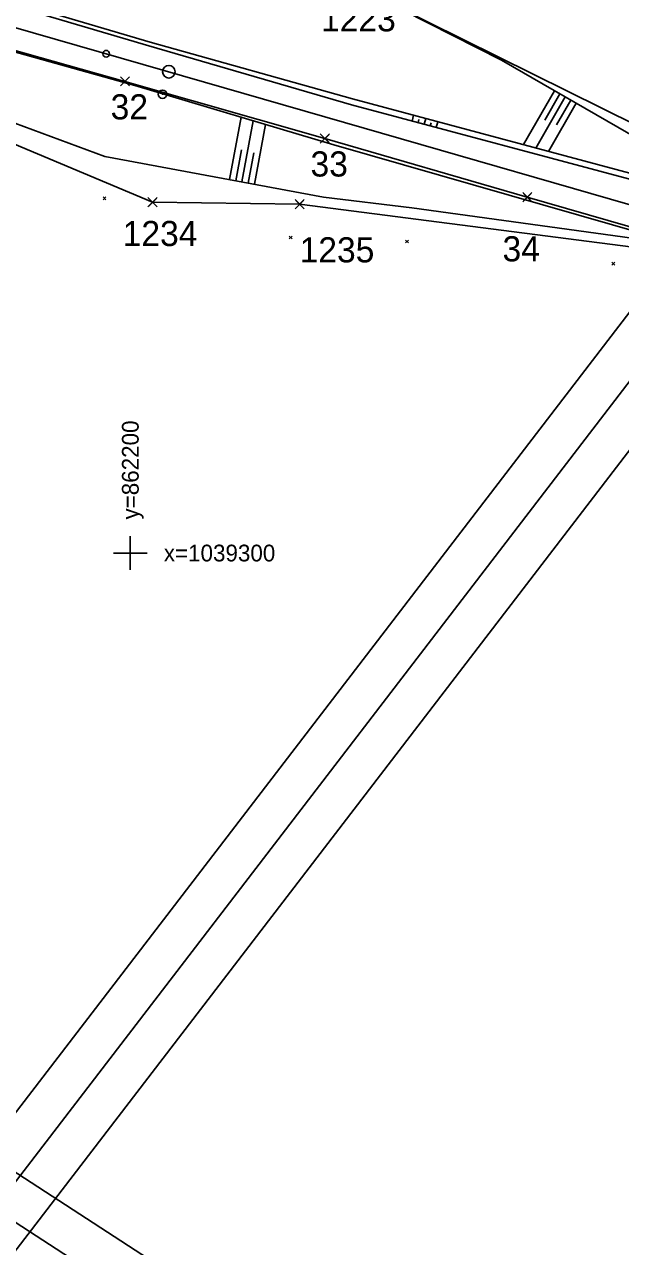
# Model space of a CAD drawing. Extents: x -866402 to -860377, y -1041908 to -1038598.
# Drawn here: x -862212.6 to -862141.5, y -1039382.8 to -1039236.9 of the extents above; entities that cross this region are included whole.
import ezdxf

# ---------------------------------------------------------------- set-up
doc = ezdxf.new("R2010")
doc.units = 0
for name, color, linetype in [('PS 01 trasa', 7, 'Continuous'), ('PS 02 trasa', 7, 'Continuous'), ('SO 01 trasa', 7, 'Continuous'), ('SZDC', 7, 'Continuous'), ('Vrstva 1', 7, 'Continuous'), ('Vrstva 48', 7, 'Continuous'), ('Vrstva 49', 7, 'Continuous'), ('Vrstva 5', 7, 'Continuous'), ('Vrstva 60', 7, 'Continuous'), ('Vrstva 7', 7, 'Continuous')]:
    doc.layers.add(name, color=color, linetype=linetype)

msp = doc.modelspace()

# ---------------------------------------------------------------- linework, layer by layer
at = {"layer": 'PS 01 trasa'}
msp.add_lwpolyline([(-862299.09, -1039226.88), (-862273.29, -1039227.68), (-862248.85, -1039231.2), (-862224.66, -1039236.92), (-862200.64, -1039243.69), (-862176.76, -1039250.51), (-862152.59, -1039257.52), (-862128.57, -1039264.44), (-862103.22, -1039271.85), (-862102.22, -1039272.14), (-862096.54, -1039273.77), (-862095.01, -1039274.21), (-862087.95, -1039276.24), (-862082.39, -1039277.83)], dxfattribs=at)
at = {"layer": 'PS 02 trasa'}
msp.add_lwpolyline([(-862224.66, -1039236.92), (-862200.64, -1039243.69), (-862176.76, -1039250.51), (-862152.59, -1039257.52), (-862128.57, -1039264.44), (-862103.22, -1039271.85), (-862102.22, -1039272.14), (-862096.54, -1039273.77), (-862095.01, -1039274.21), (-862087.95, -1039276.24), (-862082.39, -1039277.83), (-862079, -1039278.79), (-862057.7, -1039284.82), (-862054.64, -1039285.74), (-862009.62, -1039298.66), (-861985.7, -1039305.58), (-861961.75, -1039312.87)], dxfattribs=at)
at = {"layer": 'SO 01 trasa'}
msp.add_lwpolyline([(-862299.09, -1039226.88), (-862273.29, -1039227.68), (-862248.85, -1039231.2), (-862224.66, -1039236.92), (-862200.64, -1039243.69), (-862176.76, -1039250.51), (-862152.59, -1039257.52), (-862128.57, -1039264.44), (-862103.22, -1039271.85)], dxfattribs=at)
at = {"layer": 'SZDC'}
for points in [[(-862234.51, -1039218.03), (-862199.37, -1039224.74), (-862172.78, -1039232.45), (-862122.79, -1039257.25), (-862092.95, -1039265.69), (-862091.86, -1039266.04), (-862083.69, -1039268.63), (-862083.26, -1039268.77), (-862042.87, -1039279.64), (-861979.98, -1039297.59), (-861924.06, -1039317.33), (-861903.27, -1039329.1), (-861871.45, -1039352.97), (-861839.12, -1039385.66), (-861823.12, -1039370.41), (-861814.46, -1039390.55)], [(-861669.39, -1039610.88), (-861739.98, -1039582.51), (-861736.58, -1039570.11), (-861761.11, -1039550.44), (-861785.99, -1039518.1), (-861810.72, -1039466.47), (-861837.37, -1039424.62), (-861848.52, -1039406.82), (-861855.53, -1039393.66), (-861857.34, -1039390.64), (-861896.85, -1039350.33), (-861915.3, -1039338.57), (-861931.91, -1039330.04), (-861947.75, -1039322.96), (-861987.36, -1039308.17), (-862085.83, -1039279.58), (-862090.03, -1039278.64), (-862095.47, -1039277.41), (-862098.88, -1039276.65), (-862122.58, -1039271.04), (-862135.01, -1039264.12), (-862179.78, -1039258.36), (-862197.34, -1039258.12), (-862239.36, -1039240.49)]]:
    msp.add_lwpolyline(points, dxfattribs=at)
at = {"layer": 'Vrstva 1'}
for points in [[(-862750.99, -1040083.46), (-861983.98, -1039083.83), (-862219.6, -1038903.04), (-862986.61, -1039902.67)], [(-862979.6, -1039901.75), (-862218.68, -1038910.05), (-861990.99, -1039084.75), (-862751.92, -1040076.45)], [(-862186.98, -1039054.97), (-861139.1, -1039736.46), (-861295.57, -1039977.05), (-862343.44, -1039295.55)], [(-862336.53, -1039294.09), (-861468.88, -1039858.37), (-861317.86, -1039626.16), (-862185.51, -1039061.88)], [(-862185.51, -1039061.88), (-861317.86, -1039626.16), (-861468.88, -1039858.37), (-862336.53, -1039294.09)], [(-862752.84, -1040069.45), (-862122.79, -1039248.31), (-862342.55, -1039079.69), (-862972.6, -1039900.83)], [(-862972.6, -1039900.83), (-862342.55, -1039079.69), (-862122.79, -1039248.31), (-862752.84, -1040069.45)]]:
    msp.add_lwpolyline(points, close=True, dxfattribs=at)
for points in [[(-862214.22, -1039237.15), (-862198.47, -1039241.66)], [(-862198.47, -1039241.66), (-862174.44, -1039248.59), (-862133.53, -1039260.38), (-862093.18, -1039272.03), (-862086.73, -1039273.86), (-862053.72, -1039283.38), (-862020.31, -1039292.99), (-861982.25, -1039303.97)]]:
    msp.add_lwpolyline(points, dxfattribs=at)
msp.add_circle((-862202.89, -1039240.39), 0.4, dxfattribs=at)
at = {"layer": 'Vrstva 48'}
for p, q in [((-862149.36, -1039244.8), (-862153.06, -1039251.24)), ((-862148.06, -1039245.55), (-862151.56, -1039251.65)), ((-862148.71, -1039245.17), (-862150.51, -1039248.31)), ((-862147.41, -1039245.92), (-862149.11, -1039248.89)), ((-862146.76, -1039246.3), (-862150.07, -1039252.05)), ((-862188.14, -1039255.42), (-862186.75, -1039247.97)), ((-862186.67, -1039255.7), (-862185.31, -1039248.4)), ((-862185.19, -1039255.97), (-862183.86, -1039248.83)), ((-862166.36, -1039248.42), (-862166.17, -1039247.72)), ((-862165.63, -1039248.61), (-862165.54, -1039248.26)), ((-862164.91, -1039248.8), (-862164.72, -1039248.11)), ((-862164.19, -1039249), (-862164.09, -1039248.65)), ((-862163.46, -1039249.19), (-862163.28, -1039248.5)), ((-862187.4, -1039255.56), (-862186.72, -1039251.87)), ((-862185.93, -1039255.83), (-862185.26, -1039252.22))]:
    msp.add_line(p, q, dxfattribs=at)
at = {"layer": 'Vrstva 49'}
for p, q in [((-862199.48, -1039244.17), (-862215.26, -1039239.77)), ((-862173.47, -1039245.76), (-862197.64, -1039239)), ((-862203.03, -1039252.65), (-862233.07, -1039241.62)), ((-862131.85, -1039254.86), (-862155.68, -1039241.17)), ((-862199.48, -1039244.17), (-862175.7, -1039251.27)), ((-862173.47, -1039245.76), (-862132.75, -1039256.7)), ((-862132.89, -1039257.38), (-862173.57, -1039246.48)), ((-862175.7, -1039251.27), (-862134.27, -1039263.17)), ((-862176.93, -1039257.51), (-862203.03, -1039252.65)), ((-862203.26, -1039257.47), (-862202.91, -1039257.82)), ((-862203.26, -1039257.82), (-862202.91, -1039257.47)), ((-862176.93, -1039257.51), (-862166.37, -1039258.78)), ((-862138.93, -1039262.55), (-862166.37, -1039258.78)), ((-862181.05, -1039262.15), (-862180.69, -1039262.5)), ((-862181.05, -1039262.5), (-862180.69, -1039262.15)), ((-862167.13, -1039262.63), (-862166.78, -1039262.98)), ((-862167.13, -1039262.98), (-862166.78, -1039262.63)), ((-862142.49, -1039265.29), (-862142.14, -1039265.64)), ((-862142.49, -1039265.64), (-862142.14, -1039265.29))]:
    msp.add_line(p, q, dxfattribs=at)
for points in [[(-862173.57, -1039246.48), (-862197.8, -1039239.43), (-862213.73, -1039234.74), (-862230.32, -1039230.29), (-862246.38, -1039226.28), (-862263.56, -1039223.62), (-862280.86, -1039222.01)], [(-862155.68, -1039241.17), (-862170.28, -1039233.7), (-862195.41, -1039226.33)], [(-862197.64, -1039239), (-862213.57, -1039234.3), (-862230.28, -1039229.76)]]:
    msp.add_lwpolyline(points, dxfattribs=at)
at = {"layer": 'Vrstva 5'}
for p, q in [((-862200, -1039298), (-862200, -1039302)), ((-862202, -1039300), (-862198, -1039300))]:
    msp.add_line(p, q, dxfattribs=at)
at = {"layer": 'Vrstva 60'}
for p, q in [((-862200.19, -1039244.14), (-862201.19, -1039243.14)), ((-862200.19, -1039243.23), (-862201.19, -1039244.23)), ((-862201.09, -1039244.14), (-862200.09, -1039243.14)), ((-862201.09, -1039243.23), (-862200.09, -1039244.23)), ((-862200.64, -1039243.69), (-862200.64, -1039243.69)), ((-862176.31, -1039250.96), (-862177.31, -1039249.96)), ((-862176.31, -1039250.06), (-862177.31, -1039251.06)), ((-862177.21, -1039250.96), (-862176.21, -1039249.96)), ((-862177.21, -1039250.06), (-862176.21, -1039251.06)), ((-862176.76, -1039250.51), (-862176.76, -1039250.51)), ((-862196.89, -1039258.57), (-862197.89, -1039257.57)), ((-862196.89, -1039257.67), (-862197.89, -1039258.67)), ((-862197.79, -1039258.57), (-862196.79, -1039257.57)), ((-862197.79, -1039257.67), (-862196.79, -1039258.67)), ((-862179.33, -1039258.81), (-862180.33, -1039257.81)), ((-862180.23, -1039258.81), (-862179.23, -1039257.81)), ((-862152.14, -1039257.97), (-862153.14, -1039256.97)), ((-862152.14, -1039257.07), (-862153.14, -1039258.07)), ((-862153.04, -1039257.97), (-862152.04, -1039256.97)), ((-862153.04, -1039257.07), (-862152.04, -1039258.07)), ((-862152.59, -1039257.52), (-862152.59, -1039257.52)), ((-862197.34, -1039258.12), (-862197.34, -1039258.12)), ((-862179.33, -1039257.91), (-862180.33, -1039258.91)), ((-862180.23, -1039257.91), (-862179.23, -1039258.91)), ((-862179.78, -1039258.36), (-862179.78, -1039258.36))]:
    msp.add_line(p, q, dxfattribs=at)
at = {"layer": 'Vrstva 7'}
msp.add_line((-862196.21, -1039245.22), (-862196.1, -1039245.22), dxfattribs=at)
for centre, radius in [((-862195.4, -1039242.54), 0.75), ((-862196.16, -1039245.22), 0.5)]:
    msp.add_circle(centre, radius, dxfattribs=at)

# ---------------------------------------------------------------- texts
at = {"layer": 'Vrstva 5'}
msp.add_text('y=862200', height=2, rotation=90, dxfattribs=at).set_placement((-862199, -1039296))
msp.add_text('x=1039300', height=2, dxfattribs=at).set_placement((-862196, -1039301))
at = {"layer": 'Vrstva 60'}
for s, p in [('1223', (-862177.22, -1039237.72)), ('32', (-862202.35, -1039248.23)), ('33', (-862178.48, -1039255.05)), ('1234', (-862200.91, -1039263.35)), ('34', (-862155.55, -1039265.18)), ('1235', (-862179.78, -1039265.3))]:
    msp.add_text(s, height=3, dxfattribs=at).set_placement(p)

doc.saveas('drawing.dxf')
